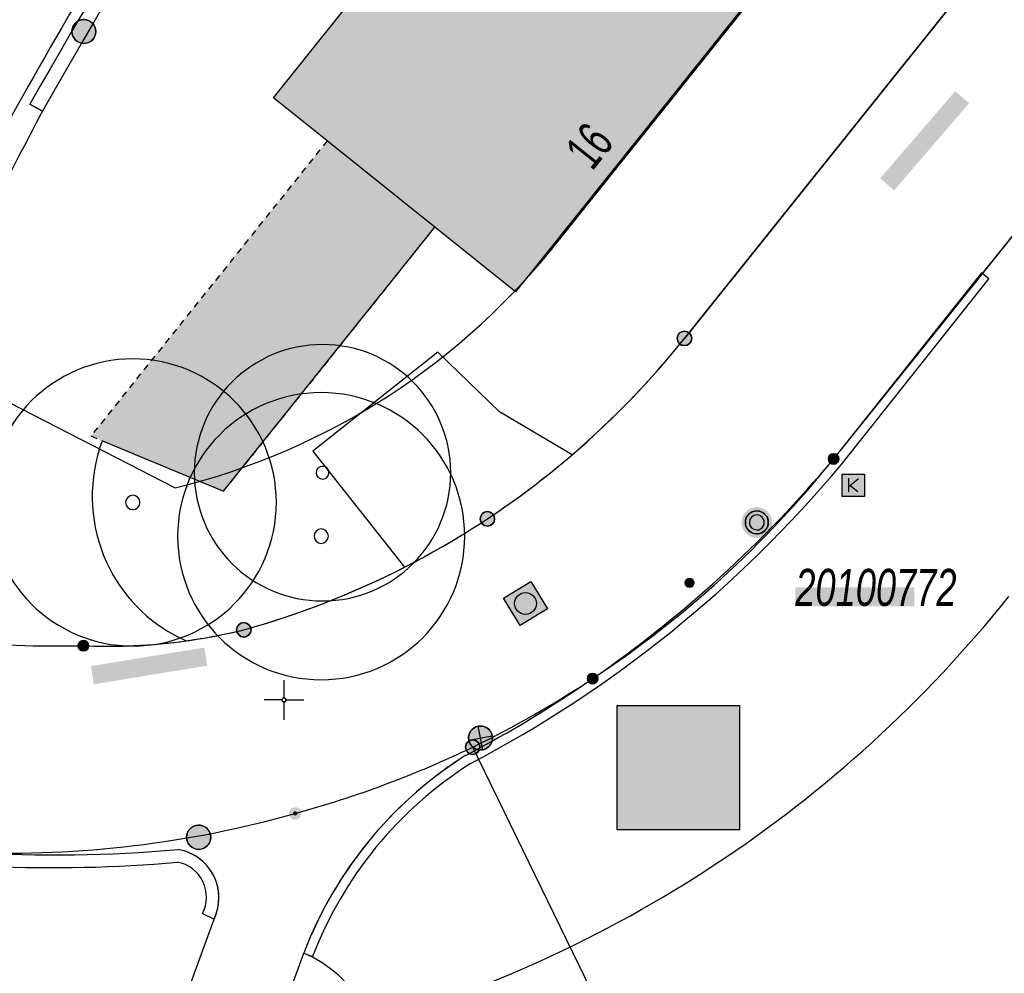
# Model space of a CAD drawing. Header units: metres. Extents: x 2695560 to 2696939, y 1260491 to 1262050.
# Tile 786 of 1005: x 2696693 to 2696724, y 1261416 to 1261446. Entities that reach past the tile are written whole.
import ezdxf

# ---------------------------------------------------------------- set-up
doc = ezdxf.new("R2010")
doc.units = ezdxf.units.M
doc.linetypes.add('AUSGEZOGEN', pattern=[0])
doc.linetypes.add('VERDECKT2_S2', pattern=[0.36, 0.2, -0.16])
for name, color, linetype in [('XR$1$AV_Flächen (EO)', 7, 'AUSGEZOGEN'), ('XR$1$AV_Gebäudeflächen (BB)', 7, 'AUSGEZOGEN'), ('XR$1$AV_Gebäudeflächen (EO)', 7, 'AUSGEZOGEN'), ('XR$1$AV_Grenzpunkte', 7, 'AUSGEZOGEN'), ('XR$1$AV_Haus-Nr.', 7, 'AUSGEZOGEN'), ('XR$1$AV_Koordinatennetzpunkte', 7, 'AUSGEZOGEN'), ('XR$1$AV_Lagefixpunkt-Nr.', 7, 'AUSGEZOGEN'), ('XR$1$AV_Lagefixpunkte', 7, 'AUSGEZOGEN'), ('XR$1$AV_Linien (BB)', 7, 'AUSGEZOGEN'), ('XR$1$AW_LK_Schachtdeckel', 24, 'AUSGEZOGEN'), ('XR$1$EW_LK_Knoten', 1, 'AUSGEZOGEN'), ('XR$1$GR_Baum', 94, 'AUSGEZOGEN'), ('XR$1$Liegenschaftsgrenzen', 7, 'AUSGEZOGEN'), ('XR$1$PFAV', 255, 'AUSGEZOGEN'), ('XR$1$PFAW', 255, 'AUSGEZOGEN'), ('XR$1$PFEW', 255, 'AUSGEZOGEN'), ('XR$1$PFWFM', 255, 'AUSGEZOGEN'), ('XR$1$RAEW', 8, 'AUSGEZOGEN'), ('XR$1$RP_Abstandslinie', 7, 'AUSGEZOGEN'), ('XR$1$TV_LK_KNOTEN', 92, 'AUSGEZOGEN')]:
    doc.layers.add(name, color=color, linetype=linetype)
doc.styles.add('ARIAL', font='arial.ttf')

# ---------------------------------------------------------------- blocks, each defined once
blk = doc.blocks.new('COMPLEXOBJECT_61')
at = {"layer": 'XR$1$AV_Linien (BB)', "color": 7, "linetype": 'AUSGEZOGEN', "transparency": 33554687}
for centre, radius, start, end in [((6691.504, 11453.218), 27.006, 285.5425, 297.0331), ((6694.423, 11444.877), 18.197, 277.9197, 283.7245)]:
    blk.add_arc(centre, radius, start, end, dxfattribs=at)
blk = doc.blocks.new('COMPLEXOBJECT_125')
at = {"layer": 'XR$1$AV_Linien (BB)', "color": 7, "linetype": 'AUSGEZOGEN', "transparency": 33554687}
for centre, radius, start, end in [((6699.083, 11413.454), 3.92, 352.1088, 66.9514), ((6673.501, 11419.934), 30.289, 339.4396, 346.6021)]:
    blk.add_arc(centre, radius, start, end, dxfattribs=at)
blk = doc.blocks.new('COMPLEXOBJECT_127')
at = {"layer": 'XR$1$AV_Linien (BB)', "color": 7, "linetype": 'AUSGEZOGEN', "transparency": 33554687}
blk.add_line((6692.423, 11443.467), (6692.032, 11443.689), dxfattribs=at)
for centre, radius, start, end in [((6873.204, 11340.948), 208.276, 144.85919, 150.44274), ((6868.925, 11350.322), 199.572, 152.17822, 154.08072)]:
    blk.add_arc(centre, radius, start, end, dxfattribs=at)
blk = doc.blocks.new('COMPLEXOBJECT_130')
at = {"layer": 'XR$1$AV_Linien (BB)', "color": 7, "linetype": 'AUSGEZOGEN', "transparency": 33554687}
for centre, radius, start, end in [((6685.956, 11430.397), 3.049, 155.535, 207.059), ((6685.913, 11430.377), 3.002, 207.0893, 258.9965), ((6692.987, 11466.763), 40.07, 258.9975, 271.0334), ((6694.461, 11444.747), 18.063, 267.6185, 277.8578)]:
    blk.add_arc(centre, radius, start, end, dxfattribs=at)
blk = doc.blocks.new('COMPLEXOBJECT_134')
at = {"layer": 'XR$1$AV_Linien (BB)', "color": 7, "linetype": 'AUSGEZOGEN', "transparency": 33554687}
blk.add_lwpolyline([(6691.676, 11412.91), (6695.413, 11411.567), (6697.809, 11418.128)], dxfattribs=at)
for centre, radius, start, end in [((6692.823, 11463.176), 43.039, 266.4393, 275.1402), ((6696.419, 11418.792), 1.54, 334.4657, 80.2912)]:
    blk.add_arc(centre, radius, start, end, dxfattribs=at)
blk = doc.blocks.new('COMPLEXOBJECT_135')
at = {"layer": 'XR$1$AV_Linien (BB)', "color": 7, "linetype": 'AUSGEZOGEN', "transparency": 33554687}
blk.add_line((6744.956, 11476.819), (6712.56, 11436.34), dxfattribs=at)
blk.add_arc((6691.502, 11453.137), 26.936, 310.6236, 321.4225, dxfattribs=at)
blk = doc.blocks.new('COMPLEXOBJECT_136')
at = {"layer": 'XR$1$AV_Linien (BB)', "color": 7, "linetype": 'AUSGEZOGEN', "transparency": 33554687}
for centre, radius, start, end in [((6691.406, 11453.24), 27.077, 303.5726, 310.6344), ((6691.526, 11453.167), 26.95, 297.0394, 303.4461)]:
    blk.add_arc(centre, radius, start, end, dxfattribs=at)
blk = doc.blocks.new('COMPLEXOBJECT_150')
at = {"layer": 'XR$1$AV_Linien (BB)', "color": 7, "linetype": 'AUSGEZOGEN', "transparency": 33554687}
blk.add_line((6696.93, 11426.854), (6696.744, 11426.941), dxfattribs=at)
blk.add_lwpolyline([(6694.219, 11432.884), (6694.304, 11433.129), (6698.108, 11431.547), (6704.731, 11439.824)], dxfattribs=at)
for centre, radius, start, end in [((6698.937, 11431.38), 4.952, 162.3191, 204.5572), ((6698.934, 11431.378), 4.948, 204.5559, 243.7346)]:
    blk.add_arc(centre, radius, start, end, dxfattribs=at)
blk = doc.blocks.new('COMPLEXOBJECT_156')
at = {"layer": 'XR$1$AV_Linien (BB)', "color": 7, "linetype": 'AUSGEZOGEN', "transparency": 33554687}
blk.add_lwpolyline([(6705.701, 11423.263), (6705.974, 11423.408), (6705.92, 11423.52)], dxfattribs=at)
blk.add_arc((6712.53, 11412.483), 12.761, 122.351, 158.9747, dxfattribs=at)
blk = doc.blocks.new('COMPLEXOBJECT_157')
at = {"layer": 'XR$1$AV_Linien (BB)', "color": 7, "linetype": 'AUSGEZOGEN', "transparency": 33554687}
blk.add_lwpolyline([(6755.3, 11480.11), (6738.66, 11459.31), (6733.67, 11453.07), (6728.68, 11446.83), (6717.24, 11432.56)], dxfattribs=at)
for centre, radius, start, end in [((6691.528, 11453.179), 32.958, 303.4182, 321.2723), ((6691.468, 11453.157), 32.973, 295.9954, 303.5271)]:
    blk.add_arc(centre, radius, start, end, dxfattribs=at)
blk = doc.blocks.new('COMPLEXOBJECT_158')
at = {"layer": 'XR$1$AV_Linien (BB)', "color": 7, "linetype": 'AUSGEZOGEN', "transparency": 33554687}
for centre, radius, start, end in [((6691.663, 11453.2), 32.926, 285.2969, 295.6573), ((6691.376, 11453.222), 33.025, 267.873, 285.7682)]:
    blk.add_arc(centre, radius, start, end, dxfattribs=at)
blk = doc.blocks.new('COMPLEXOBJECT_159')
at = {"layer": 'XR$1$AV_Linien (BB)', "color": 7, "linetype": 'AUSGEZOGEN', "transparency": 33554687}
blk.add_lwpolyline([(6690.86, 11386.577), (6693.919, 11399.879), (6698.054, 11410), (6700.618, 11417.061)], dxfattribs=at)
blk = doc.blocks.new('COMPLEXOBJECT_800')
at = {"layer": 'XR$1$AV_Linien (BB)', "color": 7, "linetype": 'AUSGEZOGEN', "transparency": 33554687}
blk.add_arc((6856.146, 11351.514), 193.59, 139.92473, 151.32481, dxfattribs=at)
blk = doc.blocks.new('COMPLEXOBJECT_924')
at = {"layer": 'XR$1$AV_Flächen (EO)', "color": 7, "linetype": 'AUSGEZOGEN', "transparency": 33554687}
blk.add_line((6700.618, 11417.061), (6700.898, 11416.953), dxfattribs=at)
blk.add_lwpolyline([(6717.475, 11432.373), (6722.112, 11438.209), (6721.877, 11438.396), (6717.24, 11432.56)], dxfattribs=at)
for centre, radius, start, end in [((6687.917, 11457.142), 38.264, 304.6641, 320.0264), ((6687.925, 11457.136), 38.553, 297.7072, 320.0368), ((6687.906, 11457.171), 38.294, 297.6897, 304.6519), ((6712.507, 11412.501), 12.434, 122.3676, 159.0196), ((6712.533, 11412.478), 12.767, 122.3524, 139.6374), ((6712.543, 11412.475), 12.776, 139.6574, 158.9654)]:
    blk.add_arc(centre, radius, start, end, dxfattribs=at)
blk = doc.blocks.new('COMPLEXOBJECT_951')
at = {"layer": 'XR$1$AV_Flächen (EO)', "color": 7, "linetype": 'AUSGEZOGEN', "transparency": 33554687}
blk.add_line((6692.032, 11443.689), (6692.423, 11443.467), dxfattribs=at)
for centre, radius, start, end in [((6872.918, 11341.131), 207.488, 139.29377, 150.44774), ((6873.204, 11340.948), 208.276, 144.85919, 150.44274)]:
    blk.add_arc(centre, radius, start, end, dxfattribs=at)
blk = doc.blocks.new('COMPLEXOBJECT_959')
at = {"layer": 'XR$1$AV_Flächen (EO)', "color": 7, "linetype": 'AUSGEZOGEN', "transparency": 33554687}
for p, q in [((6684.191, 11420.61), (6684.957, 11420.456)), ((6697.448, 11418.301), (6697.809, 11418.128))]:
    blk.add_line(p, q, dxfattribs=at)
blk.add_lwpolyline([(6685.03, 11420.85), (6683.935, 11421.069), (6682.681, 11417.691), (6683.056, 11417.552), (6684.191, 11420.61)], dxfattribs=at)
for centre, radius, start, end in [((6692.817, 11463.017), 42.88, 259.5367, 266.4337), ((6692.789, 11462.917), 43.177, 259.5498, 275.1483), ((6692.823, 11463.176), 43.039, 266.4393, 275.1402), ((6696.42, 11418.792), 1.54, 23.0608, 80.3108), ((6696.446, 11418.811), 1.124, 333.0153, 78.8864), ((6696.416, 11418.793), 1.544, 334.4994, 22.9687)]:
    blk.add_arc(centre, radius, start, end, dxfattribs=at)
blk = doc.blocks.new('COMPLEXOBJECT_1203')
at = {"layer": 'XR$1$Liegenschaftsgrenzen', "color": 7, "linetype": 'AUSGEZOGEN', "transparency": 33554687}
blk.add_line((6728.68, 11446.83), (6717.24, 11432.56), dxfattribs=at)
for centre, radius, start, end in [((6691.528, 11453.179), 32.958, 303.4182, 321.2723), ((6691.468, 11453.157), 32.973, 295.9954, 303.5271)]:
    blk.add_arc(centre, radius, start, end, dxfattribs=at)
blk = doc.blocks.new('COMPLEXOBJECT_1237')
at = {"layer": 'XR$1$Liegenschaftsgrenzen', "color": 7, "linetype": 'AUSGEZOGEN', "transparency": 33554687}
blk.add_line((6685.03, 11420.85), (6681.62, 11421.56), dxfattribs=at)
for centre, radius, start, end in [((6691.663, 11453.2), 32.926, 285.2969, 295.6573), ((6681.001, 11418.605), 3.019, 78.1762, 159.138), ((6691.376, 11453.222), 33.025, 267.873, 285.7682), ((6691.617, 11453.265), 33.078, 258.5129, 267.4575)]:
    blk.add_arc(centre, radius, start, end, dxfattribs=at)
blk = doc.blocks.new('COMPLEXOBJECT_1238')
at = {"layer": 'XR$1$Liegenschaftsgrenzen', "color": 7, "linetype": 'AUSGEZOGEN', "transparency": 33554687}
blk.add_line((6712.56, 11436.34), (6753.04, 11486.92), dxfattribs=at)
for centre, radius, start, end in [((6691.448, 11453.187), 27.01, 303.5608, 321.4097), ((6691.51, 11453.199), 26.985, 285.5402, 303.4381), ((6692.987, 11466.763), 40.07, 258.9975, 271.0334), ((6694.458, 11444.725), 18.041, 267.6235, 283.73)]:
    blk.add_arc(centre, radius, start, end, dxfattribs=at)
blk = doc.blocks.new('BWAV1')
at = {"layer": 'XR$1$PFAV', "transparency": 33554687}
blk.add_hatch(color=7, dxfattribs=at).paths.add_polyline_path([(0.67, 0), (0.656, 0.135), (0.616, 0.264), (0.55, 0.383), (0.462, 0.486), (0.354, 0.569), (0.233, 0.628), (0.101, 0.662), (-0.034, 0.669), (-0.168, 0.649), (-0.295, 0.602), (-0.41, 0.53), (-0.508, 0.436), (-0.586, 0.325), (-0.639, 0.201), (-0.667, 0.068), (-0.667, -0.068), (-0.639, -0.201), (-0.586, -0.325), (-0.508, -0.436), (-0.41, -0.53), (-0.295, -0.602), (-0.168, -0.649), (-0.034, -0.669), (0.101, -0.662), (0.233, -0.628), (0.354, -0.569), (0.462, -0.486), (0.55, -0.383), (0.616, -0.264), (0.656, -0.135)])
at = {"color": 7, "transparency": 33554687}
for radius, start, end in [(0.5, 91.1948, 268.8052), (0.5, 268.8052, 91.1948), (0.326, 91.1948, 268.8052), (0.326, 268.8052, 91.1948)]:
    blk.add_arc((0, 0), radius, start, end, dxfattribs=at)
at = {"layer": 'XR$1$PFAV', "transparency": 33554687}
blk.add_circle((0, 0), 0.5, dxfattribs=at)
blk = doc.blocks.new('BWAV20')
at = {"true_color": 0x000000, "transparency": 33554687}
blk.add_hatch(color=18, dxfattribs=at).paths.add_polyline_path([(0.167, 0), (0.163, 0.034), (0.153, 0.066), (0.137, 0.095), (0.115, 0.121), (0.088, 0.141), (0.058, 0.156), (0.025, 0.165), (-0.008, 0.166), (-0.042, 0.161), (-0.073, 0.15), (-0.102, 0.132), (-0.126, 0.109), (-0.146, 0.081), (-0.159, 0.05), (-0.166, 0.017), (-0.166, -0.017), (-0.159, -0.05), (-0.146, -0.081), (-0.126, -0.109), (-0.102, -0.132), (-0.073, -0.15), (-0.042, -0.161), (-0.008, -0.166), (0.025, -0.165), (0.058, -0.156), (0.088, -0.141), (0.115, -0.121), (0.137, -0.095), (0.153, -0.066), (0.163, -0.034)])
at = {"layer": 'XR$1$PFAV', "transparency": 33554687}
blk.add_hatch(color=7, dxfattribs=at).paths.add_polyline_path([(0.5, 0), (0.49, 0.101), (0.459, 0.197), (0.41, 0.286), (0.344, 0.362), (0.264, 0.424), (0.174, 0.469), (0.076, 0.494), (-0.025, 0.499), (-0.125, 0.484), (-0.22, 0.449), (-0.306, 0.395), (-0.379, 0.326), (-0.437, 0.243), (-0.477, 0.15), (-0.497, 0.051), (-0.497, -0.051), (-0.477, -0.15), (-0.437, -0.243), (-0.379, -0.326), (-0.306, -0.395), (-0.22, -0.449), (-0.125, -0.484), (-0.025, -0.499), (0.076, -0.494), (0.174, -0.469), (0.264, -0.424), (0.344, -0.362), (0.41, -0.286), (0.459, -0.197), (0.49, -0.101)])
blk = doc.blocks.new('BAV15')
at = {"layer": 'XR$1$PFAV', "transparency": 33554687}
blk.add_hatch(color=7, dxfattribs=at).paths.add_polyline_path([(0.5, 0), (0.49, 0.101), (0.459, 0.197), (0.41, 0.286), (0.344, 0.362), (0.264, 0.424), (0.174, 0.469), (0.076, 0.494), (-0.025, 0.499), (-0.125, 0.484), (-0.22, 0.449), (-0.306, 0.395), (-0.379, 0.326), (-0.437, 0.243), (-0.477, 0.15), (-0.497, 0.051), (-0.497, -0.051), (-0.477, -0.15), (-0.437, -0.243), (-0.379, -0.326), (-0.306, -0.395), (-0.22, -0.449), (-0.125, -0.484), (-0.025, -0.499), (0.076, -0.494), (0.174, -0.469), (0.264, -0.424), (0.344, -0.362), (0.41, -0.286), (0.459, -0.197), (0.49, -0.101)])
at = {"color": 7, "transparency": 33554687}
for start, end in [(90, 270), (270, 90)]:
    blk.add_arc((0, 0), 0.5, start, end, dxfattribs=at)
at = {"layer": 'XR$1$PFAV', "transparency": 33554687}
blk.add_circle((0, 0), 0.5, dxfattribs=at)
blk = doc.blocks.new('BAV2041')
at = {"color": 7, "transparency": 33554687}
for p, q in [((0, 0.5), (0, 0.05)), ((-0.05, 0), (-0.5, 0)), ((0.05, 0), (0.5, 0)), ((0, -0.05), (0, -0.5))]:
    blk.add_line(p, q, dxfattribs=at)
blk.add_circle((0, 0), 0.05, dxfattribs=at)
for start, end in [(90, 270), (270, 90)]:
    blk.add_arc((0, 0), 0.05, start, end, dxfattribs=at)
blk = doc.blocks.new('COMPLEXOBJECT_1461')
at = {"layer": 'XR$1$RP_Abstandslinie', "color": 7, "linetype": 'AUSGEZOGEN', "transparency": 33554687}
blk.add_arc((6691.505, 11453.229), 39.993, 285.4954, 321.3294, dxfattribs=at)
blk = doc.blocks.new('WBGR1')
at = {"color": 94, "transparency": 33554687}
for radius, start, end in [(1, 90, 270), (1, 270, 90), (0.05, 90, 270), (0.05, 270, 90)]:
    blk.add_arc((0, 0), radius, start, end, dxfattribs=at)
blk = doc.blocks.new('BAW2082')
at = {"layer": 'XR$1$PFAW', "transparency": 33554687}
blk.add_hatch(color=7, dxfattribs=at).paths.add_polyline_path([(0.509, -0.003), (0.499, 0.098), (0.469, 0.194), (0.42, 0.283), (0.354, 0.359), (0.274, 0.421), (0.183, 0.466), (0.085, 0.491), (-0.016, 0.496), (-0.116, 0.481), (-0.211, 0.446), (-0.297, 0.392), (-0.37, 0.323), (-0.428, 0.24), (-0.468, 0.147), (-0.488, 0.047), (-0.488, -0.054), (-0.468, -0.153), (-0.428, -0.246), (-0.37, -0.329), (-0.297, -0.398), (-0.211, -0.452), (-0.116, -0.487), (-0.016, -0.502), (0.085, -0.497), (0.183, -0.472), (0.274, -0.427), (0.354, -0.366), (0.42, -0.289), (0.469, -0.2), (0.499, -0.104)])
at = {"transparency": 33554687}
for start, end in [(91.1948, 268.8052), (268.8052, 91.1948)]:
    blk.add_arc((0.01, 0), 0.5, start, end, dxfattribs=at)
at = {"layer": 'XR$1$PFAW', "transparency": 33554687}
blk.add_circle((0.009, -0.003), 0.5, dxfattribs=at)
blk = doc.blocks.new('BAW2087')
at = {"lineweight": 25, "true_color": 0x000000, "transparency": 33554687}
h = blk.add_hatch(color=18, dxfattribs=at)
h.paths.add_polyline_path([(-0.5, 0.5), (-0.5, -0.5), (0.5, -0.5), (0.5, 0.5)])
h.paths.add_polyline_path([(0.337, -0.069), (0.316, -0.136), (0.282, -0.196), (0.237, -0.249), (0.182, -0.292), (0.119, -0.322), (0.052, -0.34), (-0.017, -0.343), (-0.086, -0.333), (-0.151, -0.309), (-0.21, -0.272), (-0.261, -0.224), (-0.301, -0.167), (-0.328, -0.103), (-0.342, -0.035), (-0.342, 0.035), (-0.328, 0.103), (-0.301, 0.167), (-0.261, 0.224), (-0.21, 0.272), (-0.151, 0.309), (-0.086, 0.333), (-0.017, 0.343), (0.052, 0.34), (0.119, 0.322), (0.182, 0.292), (0.237, 0.249), (0.282, 0.196), (0.316, 0.136), (0.337, 0.069), (0.344, 0)], flags=16)
at = {"layer": 'XR$1$PFAW', "lineweight": 25, "transparency": 33554687}
blk.add_hatch(color=7, dxfattribs=at).paths.add_polyline_path([(0.344, 0), (0.337, 0.069), (0.316, 0.136), (0.282, 0.196), (0.237, 0.249), (0.182, 0.292), (0.119, 0.322), (0.052, 0.34), (-0.017, 0.343), (-0.086, 0.333), (-0.151, 0.309), (-0.21, 0.272), (-0.261, 0.224), (-0.301, 0.167), (-0.328, 0.103), (-0.342, 0.035), (-0.342, -0.035), (-0.328, -0.103), (-0.301, -0.167), (-0.261, -0.224), (-0.21, -0.272), (-0.151, -0.309), (-0.086, -0.333), (-0.017, -0.343), (0.052, -0.34), (0.119, -0.322), (0.182, -0.292), (0.237, -0.249), (0.282, -0.196), (0.316, -0.136), (0.337, -0.069)])
at = {"lineweight": 25, "transparency": 33554687}
for p, q in [((-0.5, 0.5, 0.993), (0.5, 0.5, 0.993)), ((-0.5, -0.5, 0.993), (-0.5, 0.5, 0.993)), ((0.5, 0.5, 0.993), (0.5, -0.5, 0.993)), ((0.5, -0.5, 0.993), (-0.5, -0.5, 0.993))]:
    blk.add_line(p, q, dxfattribs=at)
blk.add_circle((0, 0), 0.344, dxfattribs=at)
at = {"layer": 'XR$1$PFAW', "lineweight": 25, "transparency": 33554687}
blk.add_line((-0.5, 0.5), (0.5, 0.5), dxfattribs=at)
at = {"layer": 'XR$1$PFAW', "color": 31, "lineweight": 25, "transparency": 33554687}
for p, q in [((-0.5, -0.5), (-0.5, 0.5)), ((0.5, 0.5), (0.5, -0.5)), ((0.5, -0.5), (-0.5, -0.5))]:
    blk.add_line(p, q, dxfattribs=at)
at = {"layer": 'XR$1$PFAW', "lineweight": 25, "transparency": 33554687}
blk.add_circle((0, 0), 0.344, dxfattribs=at)
blk = doc.blocks.new('BAW2088')
at = {"layer": 'XR$1$PFAW', "transparency": 33554687}
blk.add_hatch(color=253, dxfattribs=at).paths.add_polyline_path([(0.51, 0), (0.5, 0.101), (0.47, 0.197), (0.421, 0.286), (0.355, 0.362), (0.275, 0.424), (0.184, 0.469), (0.086, 0.494), (-0.015, 0.499), (-0.115, 0.484), (-0.21, 0.449), (-0.296, 0.395), (-0.369, 0.326), (-0.427, 0.243), (-0.467, 0.15), (-0.487, 0.051), (-0.487, -0.051), (-0.467, -0.15), (-0.427, -0.243), (-0.369, -0.326), (-0.296, -0.395), (-0.21, -0.449), (-0.115, -0.484), (-0.015, -0.499), (0.086, -0.494), (0.184, -0.469), (0.275, -0.424), (0.355, -0.362), (0.421, -0.286), (0.47, -0.197), (0.5, -0.101)])
at = {"transparency": 33554687}
for start, end in [(91.1948, 268.8052), (268.8052, 91.1948)]:
    blk.add_arc((0.01, 0), 0.5, start, end, dxfattribs=at)
at = {"layer": 'XR$1$PFAW', "transparency": 33554687}
blk.add_circle((0.01, 0), 0.5, dxfattribs=at)
blk = doc.blocks.new('BEWLP2549_S')
at = {"layer": 'XR$1$PFEW', "transparency": 33554687}
blk.add_hatch(color=7, dxfattribs=at).paths.add_polyline_path([(0.5, 0), (0.49, 0.101), (0.459, 0.197), (0.41, 0.286), (0.344, 0.362), (0.264, 0.424), (0.174, 0.469), (0.076, 0.494), (-0.025, 0.499), (-0.125, 0.484), (-0.22, 0.449), (-0.306, 0.395), (-0.379, 0.326), (-0.437, 0.243), (-0.477, 0.15), (-0.497, 0.051), (-0.497, -0.051), (-0.477, -0.15), (-0.437, -0.243), (-0.379, -0.326), (-0.306, -0.395), (-0.22, -0.449), (-0.125, -0.484), (-0.025, -0.499), (0.076, -0.494), (0.174, -0.469), (0.264, -0.424), (0.344, -0.362), (0.41, -0.286), (0.459, -0.197), (0.49, -0.101)])
at = {"color": 1, "transparency": 33554687}
for p, q in [((0.354, -0.354), (-0.354, 0.354)), ((-0.354, -0.354), (0.354, 0.354))]:
    blk.add_line(p, q, dxfattribs=at)
for start, end in [(91.3809, 268.6191), (268.6191, 91.3809)]:
    blk.add_arc((0, 0), 0.5, start, end, dxfattribs=at)
at = {"layer": 'XR$1$PFEW', "transparency": 33554687}
blk.add_circle((0, 0), 0.5, dxfattribs=at)
blk = doc.blocks.new('BEW957')
at = {"layer": 'XR$1$RAEW', "transparency": 33554687}
blk.add_hatch(color=1, dxfattribs=at).paths.add_polyline_path([(-0.5, 0), (-0.5, -0.05), (-0.49, -0.1), (-0.48, -0.15), (-0.46, -0.2), (-0.44, -0.24), (-0.41, -0.29), (-0.38, -0.33), (-0.34, -0.36), (-0.31, -0.4), (-0.26, -0.42), (-0.22, -0.45), (-0.17, -0.47), (-0.13, -0.48), (-0.08, -0.49), (-0.03, -0.5), (0.03, -0.5), (0.08, -0.49), (0.13, -0.48), (0.17, -0.47), (0.22, -0.45), (0.26, -0.42), (0.31, -0.4), (0.34, -0.36), (0.38, -0.33), (0.41, -0.29), (0.44, -0.24), (0.46, -0.2), (0.48, -0.15), (0.49, -0.1), (0.5, -0.05), (0.5, 0), (0.5, 0.05), (0.49, 0.1), (0.48, 0.15), (0.46, 0.2), (0.44, 0.24), (0.41, 0.29), (0.38, 0.33), (0.34, 0.36), (0.31, 0.4), (0.26, 0.42), (0.22, 0.45), (0.17, 0.47), (0.13, 0.48), (0.08, 0.49), (0.03, 0.5), (-0.03, 0.5), (-0.08, 0.49), (-0.13, 0.48), (-0.17, 0.47), (-0.22, 0.45), (-0.26, 0.42), (-0.31, 0.4), (-0.34, 0.36), (-0.38, 0.33), (-0.41, 0.29), (-0.44, 0.24), (-0.46, 0.2), (-0.48, 0.15), (-0.49, 0.1), (-0.5, 0.05)])
at = {"color": 1, "transparency": 33554687}
for start, end in [(90, 180), (180, 270), (0, 90), (270, 0)]:
    blk.add_arc((0, 0), 0.5, start, end, dxfattribs=at)
at = {"layer": 'XR$1$RAEW', "color": 1, "transparency": 33554687}
blk.add_circle((0, 0), 0.5, dxfattribs=at)
blk = doc.blocks.new('BTV1')
at = {"layer": 'XR$1$PFWFM', "transparency": 33554687}
blk.add_hatch(color=7, dxfattribs=at).paths.add_polyline_path([(-0.5, 0.5), (-0.5, -0.5), (0.5, -0.5), (0.5, 0.5)])
at = {"color": 92, "transparency": 33554687}
for p, q in [((-0.219, 0.321), (-0.219, -0.298)), ((-0.208, -0.05), (0.23, 0.31)), ((-0.159, 0.001), (0.192, -0.283))]:
    blk.add_line(p, q, dxfattribs=at)
blk.add_polyline3d([(-0.5, 0.5, 0.993), (0.5, 0.5, 0.993), (0.5, -0.5, 0.993), (-0.5, -0.5, 0.993)], close=True, dxfattribs=at)
blk = doc.blocks.new('COMPLEXOBJECT_2823')
at = {"layer": 'XR$1$RP_Abstandslinie', "color": 7, "linetype": 'AUSGEZOGEN', "transparency": 33554687}
blk.add_line((6687.69, 11436.23), (6696.59, 11431.65), dxfattribs=at)
blk.add_lwpolyline([(6708.68, 11439.49), (6728.88, 11464.74), (6749.12, 11490.03)], dxfattribs=at)
for centre, radius, start, end in [((6857.81, 11350.471), 190.512, 140.07454, 149.88088), ((6858.419, 11350.115), 191.217, 149.88024, 153.2339), ((6691.326, 11453.01), 21.999, 283.8451, 322.0792)]:
    blk.add_arc(centre, radius, start, end, dxfattribs=at)

msp = doc.modelspace()

# ---------------------------------------------------------------- hatches: boundary and pattern name
at = {"transparency": 33554687}
for points in [[(2696719.67, 1261441.17), (2696720.107, 1261440.794), (2696722.458, 1261443.528), (2696722.021, 1261443.904)], [(2696717.008, 1261428.346), (2696717.008, 1261427.743), (2696720.745, 1261427.743), (2696720.745, 1261428.346)], [(2696694.916, 1261425.871), (2696695.009, 1261425.302), (2696698.566, 1261425.885), (2696698.473, 1261426.454)], [(2696711.421, 1261424.635), (2696711.421, 1261420.733), (2696715.262, 1261420.733), (2696715.262, 1261424.635)]]:
    msp.add_hatch(color=7, dxfattribs=at).paths.add_polyline_path(points)
at = {"layer": 'XR$1$AV_Gebäudeflächen (BB)', "true_color": 0xd2d2d2, "transparency": 33554687}
msp.add_hatch(color=254, dxfattribs=at).paths.add_polyline_path([(2696740.452, 1261481.071), (2696734.414, 1261485.898), (2696722.757, 1261471.332), (2696700.638, 1261443.694), (2696702.323, 1261442.343), (2696705.701, 1261439.634), (2696708.231, 1261437.606), (2696741.998, 1261479.834)])
at = {"layer": 'XR$1$AV_Gebäudeflächen (EO)', "true_color": 0xebebeb, "transparency": 33554687}
msp.add_hatch(color=7, dxfattribs=at).paths.add_polyline_path([(2696699.078, 1261431.357), (2696705.701, 1261439.634), (2696702.323, 1261442.343), (2696694.915, 1261433.089), (2696695.274, 1261432.939)])

# ---------------------------------------------------------------- linework, layer by layer
at = {"color": 24, "lineweight": -3, "transparency": 33554687}
msp.add_lwpolyline([(2696711.421, 1261424.635), (2696715.262, 1261424.635), (2696715.262, 1261420.733), (2696711.421, 1261420.733), (2696711.421, 1261424.635)], close=True, dxfattribs=at)
at = {"layer": 'XR$1$AV_Flächen (EO)', "color": 7, "linetype": 'AUSGEZOGEN', "transparency": 33554687}
msp.add_line((2696705.701, 1261439.634), (2696702.323, 1261442.343), dxfattribs=at)
at = {"layer": 'XR$1$AV_Flächen (EO)', "color": 7, "linetype": 'VERDECKT2_S2', "transparency": 33554687}
msp.add_line((2696699.078, 1261431.357), (2696705.701, 1261439.634), dxfattribs=at)
msp.add_lwpolyline([(2696702.323, 1261442.343), (2696694.915, 1261433.089), (2696695.274, 1261432.939), (2696699.078, 1261431.357)], dxfattribs=at)
at = {"layer": 'XR$1$AV_Linien (BB)', "color": 7, "linetype": 'AUSGEZOGEN', "transparency": 33554687}
msp.add_line((2696708.231, 1261437.606), (2696705.701, 1261439.634), dxfattribs=at)
for points in [[(2696705.701, 1261439.634), (2696702.323, 1261442.343), (2696700.638, 1261443.694), (2696722.757, 1261471.332), (2696734.414, 1261485.898), (2696740.452, 1261481.071)], [(2696740.452, 1261481.071), (2696741.998, 1261479.834), (2696708.231, 1261437.606)], [(2696710.01, 1261432.502), (2696707.726, 1261433.844), (2696705.793, 1261435.719), (2696701.875, 1261432.617), (2696704.748, 1261428.973)]]:
    msp.add_lwpolyline(points, dxfattribs=at)
at = {"layer": 'XR$1$Liegenschaftsgrenzen', "color": 7, "linetype": 'AUSGEZOGEN', "transparency": 33554687}
msp.add_lwpolyline([(2696746.989, 1261400.677), (2696714.915, 1261406.864), (2696706.89, 1261423.33)], dxfattribs=at)

# ---------------------------------------------------------------- block references
at = {"layer": 'XR$1$AV_Flächen (EO)', "color": 7, "linetype": 'AUSGEZOGEN', "lineweight": -3, "transparency": 33554687}
for name in ['COMPLEXOBJECT_951', 'COMPLEXOBJECT_924', 'COMPLEXOBJECT_959']:
    msp.add_blockref(name, (2690000.97, 1249999.81), dxfattribs=at)
at = {"layer": 'XR$1$AV_Grenzpunkte', "color": 7, "linetype": 'AUSGEZOGEN', "lineweight": -3, "transparency": 33554687}
for name, p, xscale, yscale in [('BAV15', (2696713.53, 1261436.15), 0.4549999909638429, 0.4549999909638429), ('BAV15', (2696718.21, 1261432.37), 0.3249999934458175, 0.3249999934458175), ('BAV15', (2696707.35, 1261430.49), 0.4549999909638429, 0.4549999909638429), ('BAV15', (2696699.71, 1261427.01), 0.4549999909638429, 0.4549999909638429), ('BAV15', (2696694.68, 1261426.51), 0.3249999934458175, 0.3249999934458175), ('BAV15', (2696710.65, 1261425.48), 0.3249999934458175, 0.3249999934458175), ('BAV15', (2696706.89, 1261423.33), 0.4549999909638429, 0.4549999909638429), ('BWAV20', (2696701.32, 1261421.25), 0.3899999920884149, 0.3899999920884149)]:
    msp.add_blockref(name, p, dxfattribs=dict(at, xscale=xscale, yscale=yscale))
at = {"layer": 'XR$1$AV_Koordinatennetzpunkte', "color": 7, "linetype": 'AUSGEZOGEN', "lineweight": -3, "transparency": 33554687, "xscale": 1.25, "yscale": 1.25}
msp.add_blockref('BAV2041', (2696700.97, 1261424.81), dxfattribs=at)
at = {"layer": 'XR$1$AV_Lagefixpunkte', "color": 7, "linetype": 'AUSGEZOGEN', "lineweight": -3, "transparency": 33554687, "xscale": 0.7199999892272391, "yscale": 0.7199999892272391}
msp.add_blockref('BWAV1', (2696715.801, 1261430.377, 447.57), dxfattribs=at)
at = {"layer": 'XR$1$AV_Linien (BB)', "color": 7, "linetype": 'AUSGEZOGEN', "lineweight": -3, "transparency": 33554687}
for name in ['COMPLEXOBJECT_800', 'COMPLEXOBJECT_127', 'COMPLEXOBJECT_157', 'COMPLEXOBJECT_135', 'COMPLEXOBJECT_150', 'COMPLEXOBJECT_136', 'COMPLEXOBJECT_130', 'COMPLEXOBJECT_61', 'COMPLEXOBJECT_158', 'COMPLEXOBJECT_156', 'COMPLEXOBJECT_134', 'COMPLEXOBJECT_159', 'COMPLEXOBJECT_125']:
    msp.add_blockref(name, (2690000.97, 1249999.81), dxfattribs=at)
at = {"layer": 'XR$1$AW_LK_Schachtdeckel', "color": 24, "linetype": 'AUSGEZOGEN', "lineweight": -3, "transparency": 33554687, "xscale": 0.7499999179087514, "yscale": 0.7499999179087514, "rotation": 56.94015502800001}
msp.add_blockref('BAW2082', (2696694.69, 1261445.77), dxfattribs=at)
at = {"layer": 'XR$1$AW_LK_Schachtdeckel', "color": 24, "linetype": 'AUSGEZOGEN', "lineweight": -3, "transparency": 33554687, "rotation": 301.138183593}
msp.add_blockref('BAW2087', (2696708.546, 1261427.835), dxfattribs=at)
at = {"layer": 'XR$1$AW_LK_Schachtdeckel', "color": 24, "linetype": 'AUSGEZOGEN', "lineweight": -3, "transparency": 33554687, "xscale": 0.7578193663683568, "yscale": 0.7578193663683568}
msp.add_blockref('BAW2088', (2696698.287, 1261420.503), dxfattribs=at)
at = {"layer": 'XR$1$EW_LK_Knoten', "color": 1, "linetype": 'AUSGEZOGEN', "lineweight": -3, "transparency": 33554687, "xscale": 0.2749999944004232, "yscale": 0.2749999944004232}
msp.add_blockref('BEW957', (2696713.691, 1261428.482), dxfattribs=at)
at = {"layer": 'XR$1$EW_LK_Knoten', "color": 1, "linetype": 'AUSGEZOGEN', "lineweight": -3, "transparency": 33554687, "xscale": 0.749999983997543, "yscale": 0.749999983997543, "rotation": 326.1411}
msp.add_blockref('BEWLP2549_S', (2696707.134, 1261423.617), dxfattribs=at)
at = {"layer": 'XR$1$GR_Baum', "color": 94, "linetype": 'AUSGEZOGEN', "lineweight": -3, "transparency": 33554687}
for p, xscale, yscale in [((2696702.179, 1261431.936), 4.021209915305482, 4.021209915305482), ((2696696.229, 1261431.005), 4.502395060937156, 4.502395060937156), ((2696702.137, 1261429.947), 4.502395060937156, 4.502395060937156)]:
    msp.add_blockref('WBGR1', p, dxfattribs=dict(at, xscale=xscale, yscale=yscale))
at = {"layer": 'XR$1$Liegenschaftsgrenzen', "color": 7, "linetype": 'AUSGEZOGEN', "lineweight": -3, "transparency": 33554687}
for name in ['COMPLEXOBJECT_1238', 'COMPLEXOBJECT_1203', 'COMPLEXOBJECT_1237']:
    msp.add_blockref(name, (2690000.97, 1249999.81), dxfattribs=at)
at = {"layer": 'XR$1$RP_Abstandslinie', "color": 7, "linetype": 'AUSGEZOGEN', "lineweight": -3, "transparency": 33554687}
for name in ['COMPLEXOBJECT_2823', 'COMPLEXOBJECT_1461']:
    msp.add_blockref(name, (2690000.97, 1249999.81), dxfattribs=at)
at = {"layer": 'XR$1$TV_LK_KNOTEN', "color": 92, "linetype": 'AUSGEZOGEN', "lineweight": -3, "transparency": 33554687, "xscale": 0.7000000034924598, "yscale": 0.7000000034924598}
msp.add_blockref('BTV1', (2696718.832, 1261431.544), dxfattribs=at)

# ---------------------------------------------------------------- texts
at = {"layer": 'XR$1$AV_Haus-Nr.', "color": 7, "transparency": 33554687, "insert": (2696711.009, 1261441.817), "char_height": 1.1621, "width": 1.59081, "attachment_point": 8, "rotation": 51.3189, "style": 'ARIAL'}
msp.add_mtext('\\W0.64;16', dxfattribs=at)
at = {"layer": 'XR$1$AV_Lagefixpunkt-Nr.', "color": 7, "transparency": 33554687, "insert": (2696717.008, 1261427.743), "char_height": 1.1621, "width": 5.50234, "attachment_point": 7, "style": 'ARIAL'}
msp.add_mtext('\\A1;{\\fArial|i1|b0;\\H1.162102;\\W0.700000;\\C7;20100772}\\P', dxfattribs=at)

doc.saveas('drawing.dxf')
